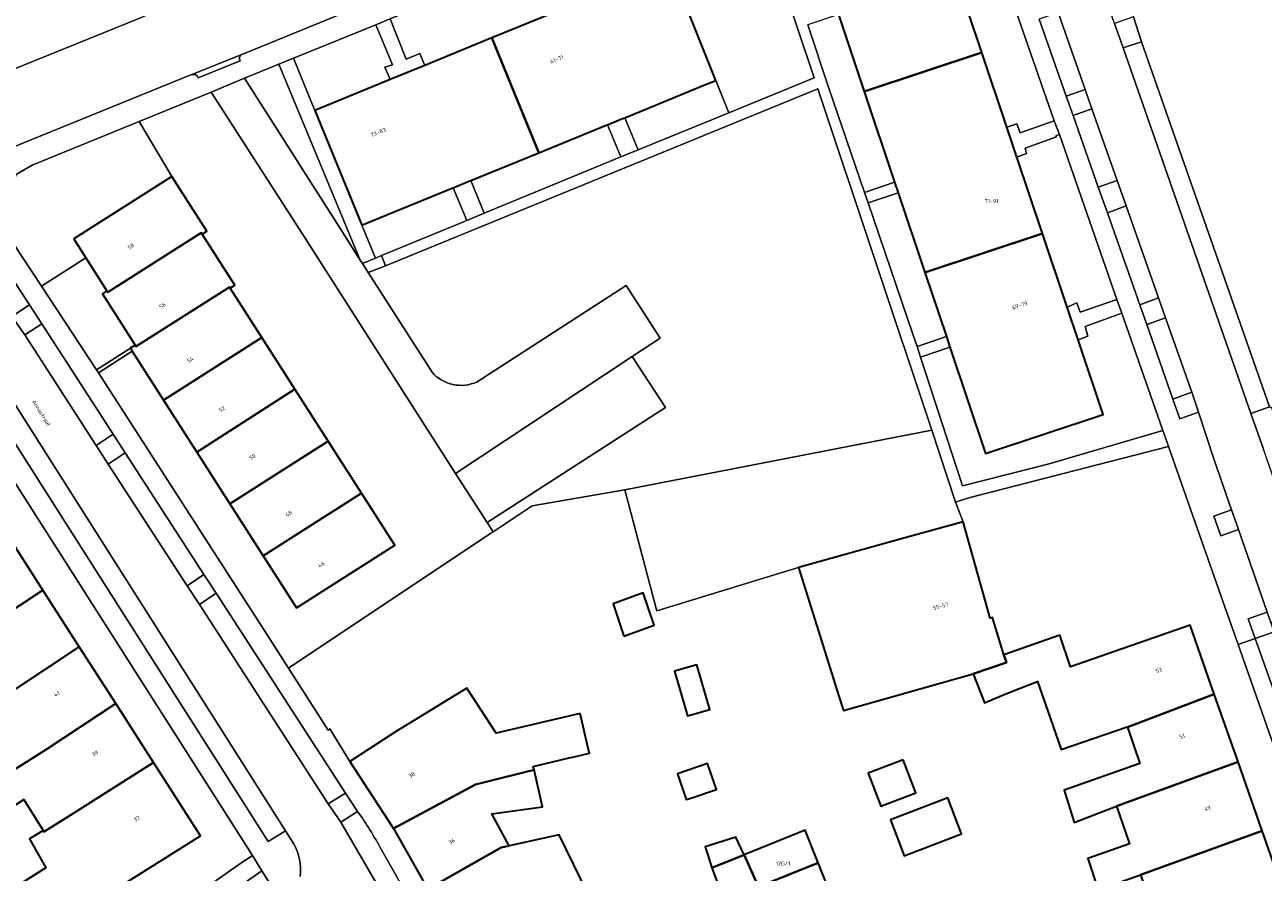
# Model space of a CAD drawing. Header units: metres. Extents: x 197700 to 204338, y 317132 to 325229.
# Tile 679 of 1056: x 202659 to 202771, y 318808 to 318884. Entities that reach past the tile are written whole.
import ezdxf
from ezdxf.enums import TextEntityAlignment as Align

# ---------------------------------------------------------------- set-up
doc = ezdxf.new("R2010")
doc.units = ezdxf.units.M
for name, color, linetype, lineweight in [('B-WE-GR-BEPLANTING_CULTUUR_BODEMBEDEKKER-GV', 90, 'Continuous', 18), ('B-WE-GR-BEPLANTING_CULTUUR_BOSPLANTSOEN-GV', 90, 'Continuous', 18), ('B-WE-GR-BEPLANTING_CULTUUR_HEESTERS-GV', 90, 'Continuous', 18), ('B-WE-IE-TERREINAFSCHEIDING_KUNSTMATIG_MUUR-GV', 90, 'Continuous', 18), ('B-WE-OG-BEBOUWING-GV', 7, 'Continuous', 35), ('B-WE-OG-BEBOUWING-T18', 10, 'Continuous', 18), ('B-WE-OG-TERREIN_CULTUURSCHEIDING-GV', 7, 'Continuous', 18), ('B-WE-OG-TERREIN_ERF-GV', 7, 'Continuous', 18), ('B-WE-OG-TOPOGRAFIE-T18', 10, 'Continuous', 18), ('B-WE-VH-VERHARDING_ASFALT-GV', 252, 'Continuous', 18), ('B-WE-VH-VERHARDING_BEDRIJFSVLOERPLAAT-GV', 252, 'Continuous', 18), ('B-WE-VH-VERHARDING_BETONSTRAATSTEEN-GV', 252, 'Continuous', 18), ('B-WE-VH-VERHARDING_OPEN-GV', 252, 'Continuous', 18), ('B-WE-VH-VERHARDING_STRAATBAKSTEEN-GV', 252, 'Continuous', 18), ('B-WE-VH-VERHARDING_TEGEL-GV', 252, 'Continuous', 18)]:
    doc.layers.add(name, color=color, linetype=linetype, lineweight=lineweight)
doc.styles.add('NLCS-ISO-M200-T18', font='NLCS-ISO.ttf', dxfattribs={"height": 0.36})

msp = doc.modelspace()

# ---------------------------------------------------------------- linework, layer by layer
at = {"layer": 'B-WE-GR-BEPLANTING_CULTUUR_BODEMBEDEKKER-GV'}
for points in [[(202701.156, 318882.913), (202707.841, 318885.649), (202707.393, 318886.71), (202708.031, 318886.99), (202706.593, 318890.595), (202703.268, 318889.239), (202691.97, 318884.631), (202693.41, 318880.984), (202694.653, 318881.503), (202695.111, 318880.439)], [(202745.383, 318881.61), (202747.639, 318874.869), (202748.542, 318875.145), (202748.83, 318874.331), (202751.904, 318875.428), (202746.752, 318890.337), (202744.11, 318889.453), (202744.329, 318888.724), (202743.127, 318888.354)], [(202737.513, 318869.883), (202734.771, 318878.075), (202732.438, 318885.042), (202729.668, 318884.114), (202731.537, 318878.477), (202734.789, 318868.971)], [(202685.182, 318876.376), (202691.973, 318879.155), (202691.488, 318880.28), (202692.195, 318880.5), (202690.667, 318884.1), (202683.258, 318881.079)], [(202753.079, 318858.614), (202753.97, 318858.997), (202754.254, 318858.155), (202757.574, 318859.305), (202752.38, 318874.188), (202752.067, 318874.089), (202752.109, 318873.972), (202749.282, 318872.963), (202749.42, 318872.476), (202748.549, 318872.152), (202750.856, 318865.256)], [(202756.725, 318867.119), (202758.425, 318867.761), (202757.612, 318870.049), (202755.896, 318869.429)], [(202742.182, 318855.936), (202740.245, 318861.722), (202737.831, 318868.935), (202735.113, 318868.025), (202739.17, 318856.165), (202739.533, 318855.049)], [(202761.345, 318859.428), (202759.65, 318858.823), (202760.278, 318857.029), (202761.955, 318857.628)], [(202657.838, 318857.759), (202658.998, 318856.109), (202660.528, 318857.102), (202659.412, 318858.798)], [(202742.5, 318854.988), (202739.842, 318854.098), (202743.624, 318842.471), (202751.453, 318844.464), (202761.725, 318847.474), (202758.011, 318858.061), (202754.699, 318856.858), (202754.947, 318855.979), (202754.071, 318855.649), (202756.328, 318848.905), (202745.72, 318845.369)], [(202764.329, 318850.918), (202762.619, 318850.303), (202763.247, 318848.509), (202764.939, 318849.117)], [(202666.96, 318847.121), (202665.432, 318846.107), (202666.519, 318844.432), (202668.058, 318845.443)], [(202768.555, 318838.505), (202768.483, 318838.713), (202767.911, 318840.293), (202766.319, 318839.734), (202766.946, 318837.941)], [(202675.151, 318834.441), (202673.649, 318833.423), (202674.76, 318831.747), (202676.266, 318832.755)], [(202771.469, 318830.114), (202771.159, 318830.964), (202771.131, 318831.046), (202769.412, 318830.459), (202770.049, 318828.669), (202771.773, 318829.282)], [(202687.932, 318814.709), (202686.384, 318813.73), (202687.523, 318812.079), (202689.033, 318813.056)]]:
    msp.add_lwpolyline(points, close=True, dxfattribs=at)
at = {"layer": 'B-WE-GR-BEPLANTING_CULTUUR_BOSPLANTSOEN-GV'}
msp.add_lwpolyline([(202728.822, 318835.099), (202738.889, 318837.888), (202743.707, 318839.223), (202743.02, 318841.002), (202740.858, 318847.486), (202726.953, 318844.789), (202713.148, 318842.111), (202715.999, 318831.371), (202716.048, 318831.185), (202727.151, 318834.587)], close=True, dxfattribs=at)
at = {"layer": 'B-WE-GR-BEPLANTING_CULTUUR_HEESTERS-GV'}
for points in [[(202753.615, 318875.92), (202755.326, 318876.517), (202754.713, 318878.268), (202752.991, 318877.666)], [(202664.501, 318863.066), (202663.423, 318864.759), (202672.257, 318870.413), (202669.323, 318875.38), (202659.649, 318871.42), (202658.214, 318870.576), (202657.837, 318869.483), (202657.179, 318867.569), (202657.143, 318865.618), (202660.493, 318860.505)]]:
    msp.add_lwpolyline(points, close=True, dxfattribs=at)
msp.add_lwpolyline([(202682.396, 318804.5), (202680.395, 318807.686), (202660.378, 318793.731), (202661.26, 318792.49), (202678.295, 318804.377), (202678.6, 318803.932)], dxfattribs=at)
at = {"layer": 'B-WE-IE-TERREINAFSCHEIDING_KUNSTMATIG_MUUR-GV'}
msp.add_lwpolyline([(202665.634, 318852.67), (202668.694, 318854.625), (202668.525, 318854.889), (202665.457, 318852.928)], close=True, dxfattribs=at)
at = {"layer": 'B-WE-OG-BEBOUWING-GV'}
for points in [[(202743.127, 318888.354), (202742.223, 318891.054), (202739.912, 318897.961), (202729.296, 318894.428), (202732.121, 318885.99), (202732.438, 318885.042), (202734.771, 318878.075), (202745.383, 318881.61)], [(202720.449, 318878.697), (202721.375, 318879.076), (202717.218, 318889.486), (202710.425, 318886.706), (202707.841, 318885.649), (202701.156, 318882.913), (202705.399, 318872.544), (202711.478, 318875.029), (202711.585, 318875.073), (202712.789, 318875.565), (202713.148, 318875.712)], [(202689.423, 318866.011), (202690.349, 318866.39), (202697.643, 318869.372), (202697.677, 318869.386), (202699.029, 318869.939), (202699.262, 318870.034), (202705.399, 318872.544), (202701.156, 318882.913), (202695.111, 318880.439), (202691.973, 318879.155), (202685.182, 318876.376)], [(202745.383, 318881.61), (202734.771, 318878.075), (202737.513, 318869.883), (202737.831, 318868.935), (202740.245, 318861.722), (202750.856, 318865.256), (202748.549, 318872.152), (202747.639, 318874.869)], [(202666.413, 318860.061), (202666.488, 318859.943), (202674.927, 318865.313), (202675.004, 318865.193), (202675.426, 318865.463), (202672.257, 318870.413), (202663.423, 318864.759), (202664.501, 318863.066)], [(202675.004, 318865.193), (202674.927, 318865.313), (202666.488, 318859.943), (202666.413, 318860.061), (202666.01, 318859.794), (202668.952, 318855.167), (202669.024, 318855.053), (202677.464, 318860.419), (202677.534, 318860.308), (202677.964, 318860.584)], [(202754.071, 318855.649), (202753.079, 318858.614), (202750.856, 318865.256), (202740.245, 318861.722), (202742.182, 318855.936), (202742.5, 318854.988), (202745.72, 318845.369), (202756.328, 318848.905)], [(202680.377, 318855.868), (202677.534, 318860.308), (202677.464, 318860.419), (202669.024, 318855.053), (202668.952, 318855.167), (202668.52, 318854.897), (202668.525, 318854.889), (202668.694, 318854.625), (202671.519, 318850.206)], [(202683.379, 318851.179), (202680.377, 318855.868), (202671.519, 318850.206), (202674.518, 318845.514)], [(202686.382, 318846.489), (202683.379, 318851.179), (202674.518, 318845.514), (202677.517, 318840.822)], [(202689.385, 318841.8), (202686.382, 318846.489), (202677.517, 318840.822), (202680.516, 318836.131)], [(202689.385, 318841.8), (202680.516, 318836.131), (202683.515, 318831.439), (202692.388, 318837.109)], [(202747.383, 318827.203), (202746.348, 318830.569), (202746.122, 318830.507), (202743.707, 318839.222), (202743.707, 318839.223), (202738.889, 318837.888), (202728.822, 318835.099), (202730.459, 318829.901), (202731.698, 318825.965), (202732.424, 318823.66), (202732.891, 318822.177), (202744.615, 318825.485), (202747.621, 318826.496)], [(202657.288, 318838.268), (202649.049, 318833.029), (202649.138, 318832.871), (202645.307, 318830.351), (202646.307, 318828.689), (202647.307, 318829.359), (202649.31, 318825.879), (202651.096, 318826.907), (202652.277, 318827.587), (202654.155, 318828.793), (202654.35, 318828.919), (202660.634, 318833.044)], [(202654.155, 318828.793), (202657.413, 318823.626), (202657.643, 318823.773), (202663.907, 318827.934), (202660.634, 318833.044), (202654.35, 318828.919)], [(202713.077, 318828.891), (202715.797, 318829.892), (202714.817, 318832.799), (202712.098, 318831.798)], [(202758.526, 318820.655), (202766.364, 318823.651), (202764.179, 318829.866), (202753.401, 318826.124), (202752.415, 318828.965), (202747.383, 318827.203), (202747.621, 318826.496), (202744.615, 318825.485), (202745.624, 318822.861), (202747.201, 318823.511), (202748.451, 318824.027), (202750.42, 318824.777), (202752.541, 318818.652), (202758.507, 318820.709)], [(202657.43, 318816.701), (202657.549, 318816.525), (202660.925, 318818.645), (202667.202, 318822.789), (202663.907, 318827.934), (202657.643, 318823.773), (202657.413, 318823.626), (202654.157, 318821.549), (202654.014, 318821.458), (202653.958, 318821.546), (202646.848, 318817.012), (202647.977, 318815.223), (202652.597, 318818.275), (202655.205, 318819.997)], [(202717.648, 318825.709), (202718.807, 318821.675), (202720.824, 318822.255), (202719.664, 318826.289)], [(202709.118, 318821.887), (202701.531, 318820.113), (202698.892, 318824.178), (202692.535, 318820.299), (202688.347, 318817.567), (202692.171, 318811.707), (202692.282, 318811.51), (202699.678, 318815.479), (202704.972, 318816.802), (202704.898, 318817.126), (202708.26, 318817.915), (202708.457, 318817.961), (202709.963, 318818.314), (202709.922, 318818.488)], [(202757.535, 318813.53), (202768.519, 318817.52), (202766.364, 318823.651), (202758.526, 318820.655), (202759.644, 318817.383), (202752.812, 318814.964), (202753.71, 318812.062), (202753.874, 318812.125)], [(202660.659, 318811.329), (202660.725, 318811.223), (202663.11, 318812.703), (202670.605, 318817.477), (202667.202, 318822.789), (202660.925, 318818.645), (202657.549, 318816.525), (202657.43, 318816.701), (202655.253, 318815.31), (202656.824, 318812.78), (202658.895, 318814.122)], [(202738.287, 318817.722), (202735.129, 318816.51), (202736.274, 318813.525), (202739.433, 318814.737)], [(202660.725, 318811.223), (202660.659, 318811.329), (202659.412, 318810.567), (202660.905, 318807.947), (202657.306, 318805.709), (202659.973, 318801.48), (202674.844, 318810.859), (202670.605, 318817.477), (202663.11, 318812.703)], [(202695.385, 318806.028), (202702, 318809.789), (202702.731, 318809.951), (202701.146, 318812.824), (202705.73, 318813.477), (202704.972, 318816.802), (202699.678, 318815.479), (202692.282, 318811.51)], [(202719.019, 318814.23), (202721.418, 318815.041), (202720.628, 318817.379), (202717.902, 318816.458), (202718.692, 318814.12)], [(202768.519, 318817.52), (202757.535, 318813.53), (202758.704, 318810.129), (202754.962, 318808.798), (202755.886, 318805.972), (202759.719, 318807.324), (202770.702, 318811.308)], [(202737.126, 318812.289), (202738.369, 318809.051), (202743.55, 318811.039), (202742.307, 318814.277)], [(202702.731, 318809.951), (202702, 318809.789), (202695.385, 318806.028), (202698.577, 318800.388), (202705.899, 318804.492), (202709.491, 318805.229), (202709.433, 318805.51), (202709.854, 318805.572), (202707.224, 318810.947)], [(202725.229, 318806.23), (202730.614, 318808.404), (202729.43, 318811.349), (202723.92, 318809.125)], [(202768.237, 318803.244), (202772.954, 318804.902), (202770.702, 318811.308), (202759.719, 318807.324), (202760.98, 318803.69), (202759.332, 318803.152), (202760.061, 318800.775), (202757.022, 318799.728), (202758.09, 318796.234), (202763.223, 318798.057), (202762.183, 318801.116)], [(202723.92, 318809.125), (202723.191, 318810.737), (202720.402, 318809.855), (202721.005, 318807.948)], [(202723.92, 318809.125), (202721.005, 318807.948), (202721.915, 318805.553), (202723.174, 318802.242), (202726.465, 318803.494), (202725.229, 318806.23)], [(202730.614, 318808.404), (202725.229, 318806.23), (202726.465, 318803.494), (202726.533, 318803.332), (202731.798, 318805.458)]]:
    msp.add_lwpolyline(points, close=True, dxfattribs=at)
at = {"layer": 'B-WE-OG-TERREIN_CULTUURSCHEIDING-GV'}
for points in [[(202759.071, 318884.828), (202759.803, 318882.576), (202771.353, 318849.584), (202771.567, 318849.493), (202777.487, 318851.195), (202779.422, 318851.742), (202785.031, 318853.332), (202785.107, 318853.529), (202775.356, 318886.502), (202774.636, 318888.888), (202768.167, 318910.864), (202768.111, 318910.968), (202767.888, 318910.882), (202751.936, 318905.613), (202751.817, 318905.571), (202751.865, 318905.409)], [(202717.218, 318889.486), (202721.375, 318879.076), (202722.542, 318876.152), (202730.248, 318879.301), (202724.094, 318897.732), (202724.028, 318897.705), (202721.668, 318896.743), (202722.773, 318893.984), (202720.277, 318892.988), (202719.176, 318895.726), (202715.349, 318894.166)], [(202687.58, 318865.513), (202689.282, 318862.833), (202681.926, 318880.535), (202679.497, 318879.545), (202678.828, 318879.271)]]:
    msp.add_lwpolyline(points, close=True, dxfattribs=at)
for points in [[(202740.858, 318847.486), (202730.574, 318878.334), (202691.546, 318862.335), (202689.988, 318861.738), (202695.76, 318852.716)], [(202699.829, 318851.855), (202713.289, 318860.562), (202716.344, 318855.81), (202713.834, 318854.148), (202716.829, 318849.534), (202700.721, 318839.162), (202701.265, 318838.315), (202704.79, 318840.662), (202713.148, 318842.111), (202726.953, 318844.789), (202740.858, 318847.486)]]:
    msp.add_lwpolyline(points, dxfattribs=at)
msp.add_lwpolyline([(202695.76, 318852.716, 0.3307673), (202699.829, 318851.855)], format="xyb", dxfattribs=at)
at = {"layer": 'B-WE-OG-TERREIN_ERF-GV'}
for points in [[(202686.382, 318846.489), (202689.385, 318841.8), (202692.388, 318837.109), (202683.515, 318831.439), (202680.516, 318836.131), (202677.517, 318840.822), (202674.518, 318845.514), (202671.519, 318850.206), (202668.694, 318854.625), (202665.634, 318852.67), (202680.656, 318829.337), (202682.785, 318826.006), (202701.058, 318838.177), (202701.265, 318838.315), (202700.721, 318839.162), (202697.887, 318843.589), (202684.29, 318864.824), (202675.804, 318878.033), (202669.323, 318875.38), (202672.257, 318870.413), (202675.426, 318865.463), (202675.004, 318865.193), (202677.964, 318860.584), (202677.534, 318860.308), (202680.377, 318855.868), (202683.379, 318851.179)], [(202668.525, 318854.889), (202668.52, 318854.897), (202668.952, 318855.167), (202666.01, 318859.794), (202666.413, 318860.061), (202664.501, 318863.066), (202660.493, 318860.505), (202665.457, 318852.928)], [(202713.077, 318828.891), (202712.098, 318831.798), (202714.817, 318832.799), (202715.797, 318829.892)], [(202717.648, 318825.709), (202719.664, 318826.289), (202720.824, 318822.255), (202718.807, 318821.675)], [(202738.287, 318817.722), (202739.433, 318814.737), (202736.274, 318813.525), (202735.129, 318816.51)], [(202719.019, 318814.23), (202718.692, 318814.12), (202717.902, 318816.458), (202720.628, 318817.379), (202721.418, 318815.041)], [(202737.126, 318812.289), (202742.307, 318814.277), (202743.55, 318811.039), (202738.369, 318809.051)]]:
    msp.add_lwpolyline(points, close=True, dxfattribs=at)
for points in [[(202656.763, 318793.154), (202678.573, 318808.453), (202679.534, 318809.083), (202650.161, 318855.211)], [(202777.324, 318803.022), (202768.512, 318828.129), (202767.343, 318831.458), (202762.24, 318846.006), (202744.221, 318841.391), (202743.02, 318841.002), (202743.707, 318839.223), (202743.707, 318839.222), (202746.122, 318830.507), (202746.348, 318830.569), (202747.383, 318827.203), (202752.415, 318828.965), (202753.401, 318826.124), (202764.179, 318829.866), (202766.364, 318823.651), (202768.519, 318817.52), (202770.702, 318811.308), (202772.954, 318804.902)], [(202755.886, 318805.972), (202754.962, 318808.798), (202758.704, 318810.129), (202757.535, 318813.53), (202753.874, 318812.125), (202753.71, 318812.062), (202752.812, 318814.964), (202759.644, 318817.383), (202758.526, 318820.655), (202758.507, 318820.709), (202752.541, 318818.652), (202750.42, 318824.777), (202748.451, 318824.027), (202747.201, 318823.511), (202745.624, 318822.861), (202744.615, 318825.485), (202732.891, 318822.177), (202732.424, 318823.66), (202731.698, 318825.965), (202730.459, 318829.901), (202728.822, 318835.099), (202727.151, 318834.587), (202716.048, 318831.185), (202715.999, 318831.371), (202713.148, 318842.111), (202704.79, 318840.662), (202701.265, 318838.315), (202701.058, 318838.177), (202682.785, 318826.006), (202686.369, 318820.4), (202686.529, 318820.504), (202688.347, 318817.567), (202692.535, 318820.299), (202698.892, 318824.178), (202701.531, 318820.113), (202709.118, 318821.887), (202709.922, 318818.488), (202709.963, 318818.314), (202708.457, 318817.961), (202708.26, 318817.915), (202704.898, 318817.126), (202704.972, 318816.802), (202705.73, 318813.477), (202701.146, 318812.824), (202702.731, 318809.951), (202707.224, 318810.947), (202709.854, 318805.572)], [(202657.288, 318838.268), (202660.634, 318833.044), (202663.907, 318827.934), (202667.202, 318822.789), (202670.605, 318817.477), (202674.844, 318810.859), (202659.973, 318801.48)], [(202657.306, 318805.709), (202660.905, 318807.947), (202659.412, 318810.567), (202660.659, 318811.329), (202658.895, 318814.122)], [(202721.915, 318805.553), (202721.005, 318807.948), (202720.402, 318809.855), (202723.191, 318810.737), (202723.92, 318809.125), (202729.43, 318811.349), (202730.614, 318808.404), (202731.798, 318805.458)]]:
    msp.add_lwpolyline(points, dxfattribs=at)
at = {"layer": 'B-WE-VH-VERHARDING_ASFALT-GV'}
for points in [[(202657.868, 318873.007), (202673.994, 318879.585), (202674.02, 318879.595), (202678.509, 318881.404), (202678.73, 318881.493), (202702.462, 318891.209), (202699.99, 318897.251), (202686.056, 318891.524), (202669.578, 318884.807), (202655.303, 318878.997), (202643.357, 318874.012)], [(202655.303, 318878.997), (202669.578, 318884.807)]]:
    msp.add_lwpolyline(points, dxfattribs=at)
at = {"layer": 'B-WE-VH-VERHARDING_BEDRIJFSVLOERPLAAT-GV'}
for points in [[(202712.784, 318872.173), (202714.365, 318872.811), (202713.148, 318875.712), (202712.789, 318875.565), (202711.585, 318875.073)], [(202698.887, 318866.442), (202700.464, 318867.093), (202699.262, 318870.034), (202699.029, 318869.939), (202697.677, 318869.386)]]:
    msp.add_lwpolyline(points, close=True, dxfattribs=at)
at = {"layer": 'B-WE-VH-VERHARDING_BETONSTRAATSTEEN-GV'}
for points in [[(202678.509, 318881.404), (202674.02, 318879.595)], [(202674.657, 318879.32), (202678.425, 318880.853)]]:
    msp.add_lwpolyline(points, dxfattribs=at)
for points in [[(202678.425, 318880.853, -0.3123708), (202678.509, 318881.404)], [(202674.02, 318879.595, -0.4019836), (202674.657, 318879.32)]]:
    msp.add_lwpolyline(points, format="xyb", dxfattribs=at)
at = {"layer": 'B-WE-VH-VERHARDING_OPEN-GV'}
for points in [[(202691.973, 318879.155), (202695.111, 318880.439), (202694.653, 318881.503), (202693.41, 318880.984), (202691.97, 318884.631), (202690.667, 318884.1), (202692.195, 318880.5), (202691.488, 318880.28)], [(202747.639, 318874.869), (202748.549, 318872.152), (202749.42, 318872.476), (202749.282, 318872.963), (202752.109, 318873.972), (202752.067, 318874.089), (202752.38, 318874.188), (202751.904, 318875.428), (202748.83, 318874.331), (202748.542, 318875.145)], [(202737.831, 318868.935), (202737.513, 318869.883), (202734.789, 318868.971), (202735.113, 318868.025)], [(202754.071, 318855.649), (202754.947, 318855.979), (202754.699, 318856.858), (202758.011, 318858.061), (202757.574, 318859.305), (202754.254, 318858.155), (202753.97, 318858.997), (202753.079, 318858.614)], [(202742.182, 318855.936), (202739.533, 318855.049), (202739.842, 318854.098), (202742.5, 318854.988)]]:
    msp.add_lwpolyline(points, close=True, dxfattribs=at)
at = {"layer": 'B-WE-VH-VERHARDING_STRAATBAKSTEEN-GV'}
for points in [[(202775.624, 318831.881), (202770.821, 318845.776), (202769.674, 318848.989), (202758.137, 318882.01), (202757.373, 318884.213), (202750.157, 318904.826), (202745.905, 318903.336), (202748.318, 318896.423), (202748.936, 318894.666), (202751.655, 318886.97), (202752.263, 318885.214), (202754.713, 318878.268), (202755.326, 318876.517), (202757.612, 318870.049), (202758.425, 318867.761), (202761.345, 318859.428), (202761.955, 318857.628), (202764.329, 318850.918), (202764.939, 318849.117), (202766.361, 318844.82), (202767.911, 318840.293), (202768.483, 318838.713), (202768.555, 318838.505)], [(202746.752, 318890.337), (202751.904, 318875.428), (202752.38, 318874.188), (202757.574, 318859.305), (202758.011, 318858.061), (202761.725, 318847.474), (202762.108, 318846.383), (202762.24, 318846.006), (202767.343, 318831.458), (202768.512, 318828.129), (202770.049, 318828.669), (202769.412, 318830.459), (202771.131, 318831.046), (202768.555, 318838.505), (202766.946, 318837.941), (202766.319, 318839.734), (202767.911, 318840.293), (202766.361, 318844.82), (202764.939, 318849.117), (202763.247, 318848.509), (202762.619, 318850.303), (202760.278, 318857.029), (202759.65, 318858.823), (202756.725, 318867.119), (202755.896, 318869.429), (202753.615, 318875.92), (202752.991, 318877.666), (202750.563, 318884.608)], [(202695.76, 318852.716), (202689.988, 318861.738), (202689.466, 318862.558), (202689.417, 318862.621), (202689.282, 318862.833), (202687.58, 318865.513), (202678.828, 318879.271), (202675.804, 318878.033), (202684.29, 318864.824), (202697.887, 318843.589), (202713.834, 318854.148)], [(202682.785, 318826.006), (202680.656, 318829.337), (202665.634, 318852.67), (202665.457, 318852.928), (202660.493, 318860.505), (202657.143, 318865.618), (202657.179, 318867.569), (202657.837, 318869.483), (202655.227, 318870.395)], [(202644.661, 318865.488), (202646.074, 318863.245), (202645.34, 318862.782), (202650.161, 318855.211), (202679.534, 318809.083), (202680.395, 318807.686), (202682.396, 318804.5)], [(202692.164, 318804.098), (202687.523, 318812.079), (202686.384, 318813.73), (202674.76, 318831.747), (202673.649, 318833.423), (202666.519, 318844.432), (202665.432, 318846.107), (202658.998, 318856.109), (202657.838, 318857.759), (202654.384, 318863.038), (202655.958, 318864.077), (202655.437, 318864.873)], [(202655.437, 318864.873), (202655.958, 318864.077), (202659.412, 318858.798), (202660.528, 318857.102), (202666.96, 318847.121), (202668.058, 318845.443), (202675.151, 318834.441), (202676.266, 318832.755), (202687.932, 318814.709), (202689.033, 318813.056)], [(202683.243, 318810.156), (202682.525, 318811.306), (202680.952, 318810.342), (202648.652, 318861.145), (202650.242, 318862.18), (202648.814, 318864.373)], [(202648.814, 318864.373), (202650.242, 318862.18), (202682.525, 318811.306), (202683.243, 318810.156)], [(202713.834, 318854.148), (202716.344, 318855.81), (202713.289, 318860.562), (202699.829, 318851.855)], [(202777.487, 318851.195), (202777.995, 318849.457), (202778.552, 318847.551), (202772.828, 318845.902), (202772.188, 318847.724), (202771.567, 318849.493), (202771.353, 318849.584), (202769.674, 318848.989), (202770.821, 318845.776)], [(202768.555, 318838.505), (202771.131, 318831.046), (202771.159, 318830.964), (202771.469, 318830.114), (202775.731, 318831.496)], [(202786.243, 318783.264), (202784.076, 318789.383), (202783.444, 318791.143), (202781.277, 318797.262), (202780.645, 318799.022), (202782.318, 318799.632), (202779.61, 318807.2), (202777.917, 318806.583), (202777.285, 318808.343), (202775.589, 318813.1), (202774.957, 318814.86), (202772.55, 318821.642), (202771.924, 318823.436), (202770.049, 318828.669), (202768.512, 318828.129), (202777.324, 318803.022), (202777.937, 318801.276), (202784.856, 318781.562)], [(202691.171, 318809.649), (202693.764, 318805.057), (202695.385, 318806.028), (202692.282, 318811.51), (202692.171, 318811.707), (202688.347, 318817.567), (202686.529, 318820.504), (202686.369, 318820.4), (202682.785, 318826.006)], [(202689.033, 318813.056), (202687.523, 318812.079)], [(202687.523, 318812.079), (202692.164, 318804.098), (202693.764, 318805.057), (202691.171, 318809.649)]]:
    msp.add_lwpolyline(points, dxfattribs=at)
for points in [[(202752.991, 318877.666), (202754.713, 318878.268), (202752.263, 318885.214), (202750.563, 318884.608)], [(202759.803, 318882.576), (202759.071, 318884.828), (202757.373, 318884.213), (202758.137, 318882.01)], [(202758.137, 318882.01), (202769.674, 318848.989), (202771.353, 318849.584), (202759.803, 318882.576)], [(202755.326, 318876.517), (202753.615, 318875.92), (202755.896, 318869.429), (202757.612, 318870.049)], [(202758.425, 318867.761), (202756.725, 318867.119), (202759.65, 318858.823), (202761.345, 318859.428)], [(202659.412, 318858.798), (202655.958, 318864.077), (202654.384, 318863.038), (202657.838, 318857.759)], [(202689.466, 318862.558), (202689.988, 318861.738), (202691.546, 318862.335), (202691.184, 318863.252), (202690.641, 318863.033)], [(202682.525, 318811.306), (202650.242, 318862.18), (202648.652, 318861.145), (202680.952, 318810.342)], [(202665.432, 318846.107), (202666.96, 318847.121), (202660.528, 318857.102), (202658.998, 318856.109)], [(202762.619, 318850.303), (202764.329, 318850.918), (202761.955, 318857.628), (202760.278, 318857.029)], [(202713.834, 318854.148), (202697.887, 318843.589), (202700.721, 318839.162), (202716.829, 318849.534)], [(202675.151, 318834.441), (202668.058, 318845.443), (202666.519, 318844.432), (202673.649, 318833.423)], [(202686.384, 318813.73), (202687.932, 318814.709), (202676.266, 318832.755), (202674.76, 318831.747)], [(202770.049, 318828.669), (202771.924, 318823.436), (202773.628, 318824.011), (202771.773, 318829.282)]]:
    msp.add_lwpolyline(points, close=True, dxfattribs=at)
for points in [[(202699.829, 318851.855, -0.3307673), (202695.76, 318852.716)], [(202691.171, 318809.649, 0.0285911), (202689.033, 318813.056)], [(202689.033, 318813.056, -0.0285911), (202691.171, 318809.649)], [(202683.841, 318807.175, 0.1749981), (202683.243, 318810.156)], [(202683.243, 318810.156, -0.1749981), (202683.841, 318807.175)]]:
    msp.add_lwpolyline(points, format="xyb", dxfattribs=at)
at = {"layer": 'B-WE-VH-VERHARDING_TEGEL-GV'}
for points in [[(202724.094, 318897.732), (202730.248, 318879.301), (202722.542, 318876.152), (202714.365, 318872.811), (202712.784, 318872.173), (202700.464, 318867.093), (202698.887, 318866.442), (202691.184, 318863.252), (202691.546, 318862.335), (202730.574, 318878.334), (202740.858, 318847.486), (202743.02, 318841.002), (202744.221, 318841.391), (202762.24, 318846.006), (202762.108, 318846.383), (202761.725, 318847.474), (202751.453, 318844.464), (202743.624, 318842.471), (202739.842, 318854.098), (202739.533, 318855.049), (202739.17, 318856.165), (202735.113, 318868.025), (202734.789, 318868.971), (202731.537, 318878.477), (202729.668, 318884.114)], [(202675.804, 318878.033), (202678.828, 318879.271), (202679.497, 318879.545), (202681.926, 318880.535), (202683.258, 318881.079), (202690.667, 318884.1), (202691.97, 318884.631), (202703.268, 318889.239), (202702.462, 318891.209), (202678.73, 318881.493), (202678.509, 318881.404)], [(202678.425, 318880.853), (202674.657, 318879.32)], [(202674.02, 318879.595), (202673.994, 318879.585), (202657.868, 318873.007)], [(202655.227, 318870.395), (202657.837, 318869.483), (202658.214, 318870.576), (202659.649, 318871.42), (202669.323, 318875.38), (202675.804, 318878.033)], [(202660.378, 318793.731), (202680.395, 318807.686), (202679.534, 318809.083), (202678.573, 318808.453), (202656.763, 318793.154)]]:
    msp.add_lwpolyline(points, dxfattribs=at)
for points in [[(202678.509, 318881.404, 0.3123708), (202678.425, 318880.853)], [(202674.657, 318879.32, 0.4019836), (202674.02, 318879.595)]]:
    msp.add_lwpolyline(points, format="xyb", dxfattribs=at)
for points in [[(202689.466, 318862.558), (202690.641, 318863.033), (202689.423, 318866.011), (202685.182, 318876.376), (202683.258, 318881.079), (202681.926, 318880.535), (202689.282, 318862.833), (202689.417, 318862.621)], [(202714.365, 318872.811), (202722.542, 318876.152), (202721.375, 318879.076), (202720.449, 318878.697), (202713.148, 318875.712)], [(202700.464, 318867.093), (202712.784, 318872.173), (202711.585, 318875.073), (202711.478, 318875.029), (202705.399, 318872.544), (202699.262, 318870.034)], [(202690.641, 318863.033), (202691.184, 318863.252), (202698.887, 318866.442), (202697.677, 318869.386), (202697.643, 318869.372), (202690.349, 318866.39), (202689.423, 318866.011)]]:
    msp.add_lwpolyline(points, close=True, dxfattribs=at)

# ---------------------------------------------------------------- texts
at = {"layer": 'B-WE-OG-BEBOUWING-T18', "style": 'NLCS-ISO-M200-T18'}
for s, rotation, p in [('61-71', 22.2, (202707.017, 318880.99)), ('73-83', 22.2, (202690.898, 318874.393)), ('58', 32.4, (202668.586, 318864.097)), ('56', 32.4, (202671.417, 318858.746)), ('69-79', 18.5, (202748.81, 318858.765)), ('54', 32.5, (202673.942, 318853.841)), ('52', 32.5, (202676.786, 318849.394)), ('50', 32.5, (202679.542, 318845.081)), ('48', 32.5, (202682.82, 318839.953)), ('46', 32.5, (202685.75, 318835.369)), ('55-57', 15.4, (202741.67, 318831.592)), ('53', 19.3, (202761.363, 318825.816)), ('41', 32.6, (202661.887, 318823.671)), ('51', 19.3, (202763.463, 318819.84)), ('39', 32.6, (202665.338, 318818.284)), ('38', 33.1, (202693.919, 318816.348)), ('49', 19.3, (202765.75, 318813.335)), ('37', 32.6, (202669.114, 318812.388)), ('36', 29.5, (202697.535, 318810.35))]:
    msp.add_text(s, height=0.36, rotation=rotation, dxfattribs=at).set_placement(p, align=Align.MIDDLE)
for s, p in [('71-91', (202746.266, 318868.176)), ('12G/1', (202727.431, 318808.356))]:
    msp.add_text(s, height=0.36, dxfattribs=at).set_placement(p, align=Align.MIDDLE)
at = {"layer": 'B-WE-OG-TOPOGRAFIE-T18', "style": 'NLCS-ISO-M200-T18'}
msp.add_text('Annastraat', height=0.36, rotation=302.6, dxfattribs=at).set_placement((202660.496, 318849.023), align=Align.MIDDLE)

doc.saveas('drawing.dxf')
